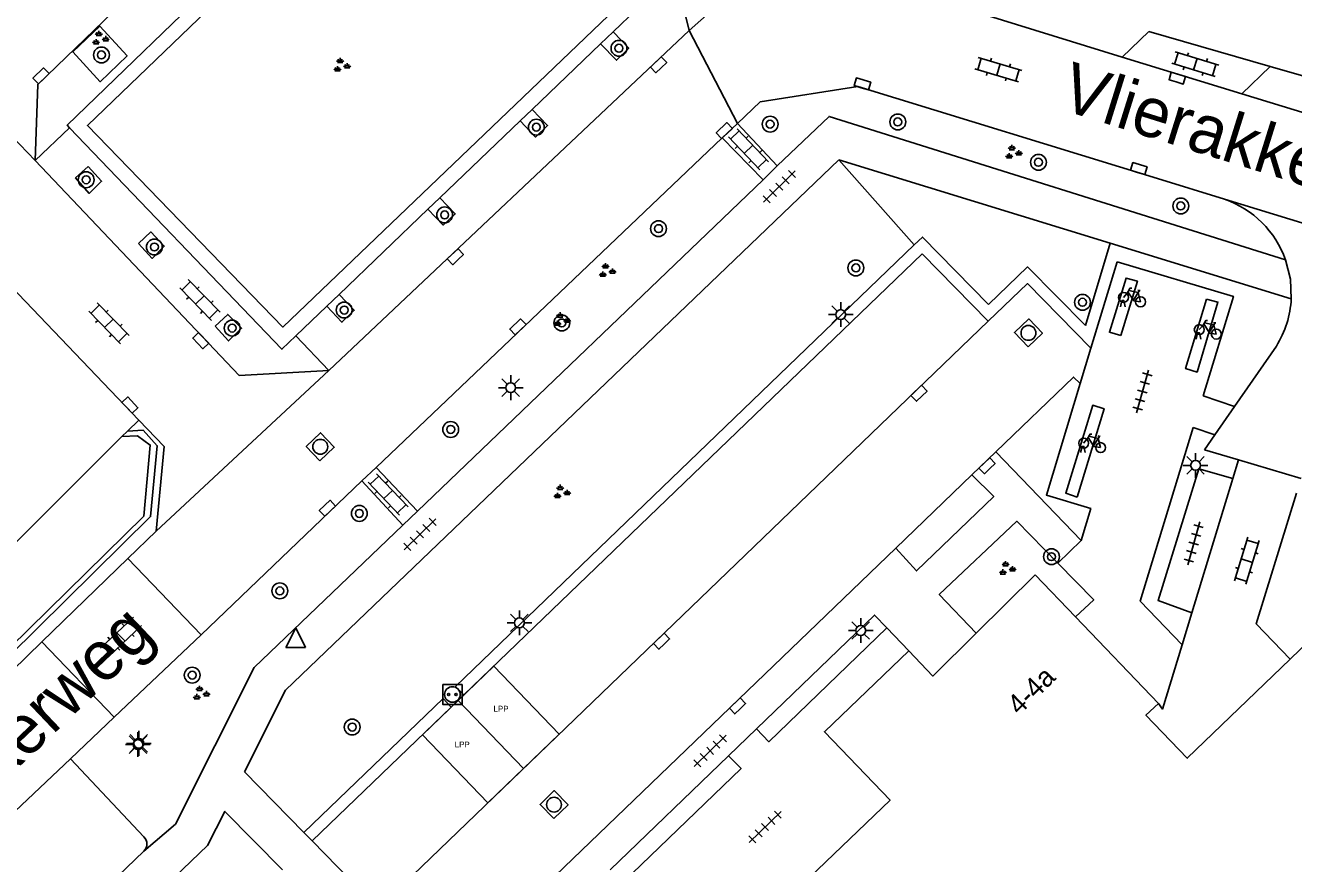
# Model space of a CAD drawing. Extents: x 137999 to 141000, y 397500 to 400501.
# Drawn here: x 138719.8 to 138783.8, y 399774.5 to 399816.9 of the extents above; entities that cross this region are included whole.
import ezdxf

# ---------------------------------------------------------------- set-up
doc = ezdxf.new("R2010")
doc.units = 0
for name, color, linetype in [('bp-grn-parkeervak', 7, 'Continuous'), ('gg-afsc-erfafscheiding', 7, 'Continuous'), ('gg-anno-huisnummerreeks BGT', 7, 'Continuous'), ('gg-anno-openbare ruimte label', 7, 'Continuous'), ('gg-bbg-hoofdgebouw', 7, 'Continuous'), ('gg-knt-verharding', 7, 'Continuous'), ('gg-knt-verharding nz', 7, 'Continuous'), ('gt-grn-groengrens', 7, 'Continuous'), ('gt-grn-weggrens', 7, 'Continuous'), ('gt-symb-boom', 7, 'Continuous'), ('gt-symb-fietsenrek', 7, 'Continuous'), ('gt-symb-groenvak', 7, 'Continuous'), ('gt-symb-klinker verharding', 7, 'Continuous'), ('gt-symb-kolk', 7, 'Continuous'), ('gt-symb-laadpunt elektrisch vervoer', 7, 'Continuous'), ('gt-symb-lichtmast', 7, 'Continuous'), ('gt-symb-rioolschacht', 7, 'Continuous'), ('gt-symb-tegel verharding', 7, 'Continuous'), ('gt-symb-waterafsluiter', 7, 'Continuous'), ('kenmerkpunt laadpunt parkeerplaats', 7, 'Continuous')]:
    doc.layers.add(name, color=color, linetype=linetype)

# ---------------------------------------------------------------- blocks, each defined once
blk = doc.blocks.new('gt0-TEG1')
at = {"layer": 'gt-symb-tegel verharding'}
for p, q in [((-1.125, 0), (1.125, 0)), ((-0.9, -0.25), (-0.9, 0.25)), ((-0.45, -0.25), (-0.45, 0.25)), ((0, -0.25), (0, 0.25)), ((0.45, -0.25), (0.45, 0.25)), ((0.9, -0.25), (0.9, 0.25))]:
    blk.add_line(p, q, dxfattribs=at)
blk = doc.blocks.new('gt0-LMAST')
at = {"layer": 'gt-symb-lichtmast'}
for p, q in [((-0.182, 0.173), (-0.447, 0.438)), ((-0.005, 0.246), (-0.005, 0.621)), ((0.172, 0.173), (0.437, 0.438)), ((-0.255, -0.004), (-0.63, -0.004)), ((-0.182, -0.181), (-0.447, -0.446)), ((-0.005, -0.254), (-0.005, -0.629)), ((0.437, -0.446), (0.172, -0.181)), ((0.245, -0.004), (0.62, -0.004))]:
    blk.add_line(p, q, dxfattribs=at)
blk.add_circle((-0.005, -0.004), 0.25, dxfattribs=at)
blk = doc.blocks.new('gt0-KL1')
at = {"layer": 'gt-symb-klinker verharding'}
for p, q in [((-1.15, 0.3), (1.15, 0.3)), ((-1, -0.3), (-1, 0.3)), ((-0.5, 0.3), (-0.5, 0.45)), ((0, -0.3), (0, 0.3)), ((0.5, 0.3), (0.5, 0.45)), ((1, -0.3), (1, 0.3)), ((-1.15, -0.3), (1.15, -0.3)), ((-0.5, -0.45), (-0.5, -0.3)), ((0.5, -0.45), (0.5, -0.3))]:
    blk.add_line(p, q, dxfattribs=at)
blk = doc.blocks.new('gt0-FREK')
at = {"layer": 'gt-symb-fietsenrek'}
for p, q in [((0.259, 0.762), (0.294, 0.823)), ((0.54, 0.335), (0.259, 0.762)), ((0.294, 0.823), (0.767, 0.714)), ((0.767, 0.714), (0.54, 0.335)), ((0.757, 0.841), (0.866, 0.816)), ((0.767, 0.714), (0.84, 0.822)), ((0.895, 0.252), (0.767, 0.714))]:
    blk.add_line(p, q, dxfattribs=at)
for points in [[(0.036, 0.476), (0.228, 0.708), (0.259, 0.762)], [(0.294, 0.823), (0.36, 0.937), (0.452, 0.935)], [(-0.124, 0), (-0.047, 0.312), (0.053, 0.312), (0.12, 0)], [(0.54, 0.335), (0.555, 0.305), (0.895, 0.252)]]:
    blk.add_lwpolyline(points, dxfattribs=at)
for centre in [(0.036, 0.476), (0.895, 0.252)]:
    blk.add_circle(centre, 0.252, dxfattribs=at)
blk = doc.blocks.new('gt0-KOLK')
at = {"layer": 'gt-symb-kolk'}
blk.add_lwpolyline([(0, 0), (0.375, 0), (0.375, 0.4), (-0.375, 0.4), (-0.375, 0), (0, 0)], dxfattribs=at)
blk = doc.blocks.new('gt0-BOOM')
at = {"layer": 'gt-symb-boom'}
for radius in [0.4, 0.2]:
    blk.add_circle((0, 0), radius, dxfattribs=at)
blk = doc.blocks.new('gt0-GRVAK')
at = {"layer": 'gt-symb-groenvak'}
for p, q in [((-0.11, 0.189), (-0.228, 0.24)), ((-0.182, 0.153), (0.088, 0.153)), ((-0.091, 0.211), (-0.156, 0.322)), ((-0.047, 0.214), (-0.047, 0.393)), ((-0.004, 0.211), (0.061, 0.322)), ((0.015, 0.189), (0.133, 0.24)), ((0.262, -0.052), (0.197, 0.059)), ((0.305, -0.049), (0.305, 0.13)), ((0.349, -0.052), (0.414, 0.059)), ((-0.245, -0.228), (-0.363, -0.177)), ((-0.318, -0.264), (-0.047, -0.264)), ((-0.226, -0.206), (-0.291, -0.095)), ((-0.183, -0.203), (-0.183, -0.024)), ((-0.139, -0.206), (-0.074, -0.095)), ((-0.12, -0.228), (-0.002, -0.177)), ((0.243, -0.074), (0.125, -0.023)), ((0.17, -0.11), (0.441, -0.11)), ((0.368, -0.074), (0.486, -0.023))]:
    blk.add_line(p, q, dxfattribs=at)
blk = doc.blocks.new('gt0-RS')
at = {"layer": 'gt-symb-rioolschacht'}
blk.add_lwpolyline([(-0.5, -0.5), (0.5, -0.5), (0.5, 0.5), (-0.5, 0.5)], close=True, dxfattribs=at)
blk.add_circle((0, 0), 0.375, dxfattribs=at)
blk = doc.blocks.new('gt0-LEV')
at = {"layer": 'gt-symb-laadpunt elektrisch vervoer'}
blk.add_lwpolyline([(-0.486, 0.501), (0.486, 0.501), (0.486, -0.499), (-0.486, -0.499)], close=True, dxfattribs=at)
for centre, radius in [((0, 0), 0.393), ((-0.186, 0), 0.0566), ((0.186, 0), 0.0566)]:
    blk.add_circle(centre, radius, dxfattribs=at)
blk = doc.blocks.new('gt0-WAFSL')
at = {"layer": 'gt-symb-waterafsluiter'}
for p, q in [((-0.5, -0.333), (0, 0.667)), ((0, 0.667), (0.5, -0.333)), ((0.5, -0.333), (-0.5, -0.333))]:
    blk.add_line(p, q, dxfattribs=at)

msp = doc.modelspace()

# ---------------------------------------------------------------- linework, layer by layer
at = {"layer": 'bp-grn-parkeervak'}
for p, q in [((138741.633, 399782.77), (138739.831, 399781.037)), ((138744.939, 399779.332), (138741.633, 399782.77)), ((138743.137, 399777.599), (138739.831, 399781.037)), ((138743.137, 399777.599), (138744.939, 399779.332))]:
    msp.add_line(p, q, dxfattribs=at)
msp.add_lwpolyline([(138744.939, 399779.332), (138746.741, 399781.065), (138743.435, 399784.503), (138741.633, 399782.77)], dxfattribs=at)
at = {"layer": 'gg-afsc-erfafscheiding'}
for p, q in [((138791.919, 399812.11), (138782.662, 399814.777)), ((138724.619, 399796.074), (138694.955, 399766.422))]:
    msp.add_line(p, q, dxfattribs=at)
at = {"layer": 'gg-bbg-hoofdgebouw'}
for p, q in [((138767.811, 399786.166), (138770.79, 399789.11)), ((138772.827, 399786.987), (138770.79, 399789.11)), ((138777.024, 399782.614), (138772.827, 399786.987))]:
    msp.add_line(p, q, dxfattribs=at)
for points in [[(138788.812, 399785.506), (138786.665, 399787.743), (138783.671, 399784.861)], [(138764.4, 399785.27), (138765.62, 399784), (138767.811, 399786.166)], [(138753.92, 399770.55), (138754.91, 399769.53), (138763.46, 399777.73), (138760.14, 399781.19), (138764.4, 399785.27)], [(138783.671, 399784.861), (138778.47, 399779.853), (138776.382, 399782.021), (138777.024, 399782.614)]]:
    msp.add_lwpolyline(points, dxfattribs=at)
at = {"layer": 'gg-knt-verharding'}
for p, q in [((138749.462, 399816.532), (138750.66, 399817.68)), ((138767.291, 399817.687), (138775.186, 399815.258)), ((138735.109, 399799.425), (138753.306, 399816.595)), ((138748.834, 399815.931), (138749.462, 399816.532)), ((138776.528, 399816.544), (138775.186, 399815.258)), ((138776.528, 399816.544), (138782.662, 399814.777)), ((138745.374, 399812.615), (138748.834, 399815.931)), ((138775.186, 399815.258), (138781.226, 399813.4)), ((138782.662, 399814.777), (138781.226, 399813.4)), ((138781.226, 399813.4), (138790.34, 399810.596)), ((138710.238, 399812.828), (138725.507, 399796.926)), ((138740.715, 399808.152), (138744.765, 399812.032)), ((138744.765, 399812.032), (138745.374, 399812.615)), ((138755.757, 399811.909), (138754.984, 399811.173)), ((138755.757, 399811.909), (138757.762, 399809.757)), ((138754.984, 399811.173), (138737.491, 399794.54)), ((138757.043, 399809.049), (138754.984, 399811.173)), ((138774.587, 399805.856), (138760.862, 399810.063)), ((138757.762, 399809.757), (138757.043, 399809.049)), ((138739.577, 399792.328), (138757.043, 399809.049)), ((138776.972, 399809.124), (138780.358, 399808.082)), ((138740.112, 399807.574), (138740.715, 399808.152)), ((138735.62, 399803.269), (138740.112, 399807.574)), ((138783.728, 399803.054), (138774.587, 399805.856)), ((138765.08, 399805.32), (138741.922, 399783.048)), ((138768.417, 399801.913), (138765.08, 399805.32)), ((138773.609, 399800.561), (138774.93, 399804.92)), ((138734.995, 399802.671), (138735.62, 399803.269)), ((138733.433, 399801.174), (138734.995, 399802.671)), ((138773.068, 399798.775), (138773.609, 399800.561)), ((138782.976, 399800.663), (138780.857, 399797.605)), ((138780.857, 399797.605), (138779.27, 399798.15)), ((138780.857, 399797.605), (138779.872, 399796.183)), ((138779.872, 399796.183), (138778.78, 399796.55)), ((138779.348, 399795.428), (138779.872, 399796.183)), ((138768.804, 399795.325), (138767.596, 399794.163)), ((138768.804, 399795.325), (138773.11, 399790.85)), ((138781.067, 399794.913), (138779.348, 399795.428)), ((138780.781, 399793.978), (138781.067, 399794.913)), ((138781.067, 399794.913), (138784.222, 399793.969)), ((138737.491, 399794.54), (138736.767, 399793.852)), ((138737.491, 399794.54), (138739.577, 399792.328)), ((138767.596, 399794.163), (138763.75, 399790.466)), ((138736.767, 399793.852), (138728.655, 399786.085)), ((138738.841, 399791.622), (138736.767, 399793.852)), ((138778.706, 399787.2), (138780.781, 399793.978)), ((138739.577, 399792.328), (138738.841, 399791.622)), ((138726.38, 399791.32), (138724.943, 399789.929)), ((138763.75, 399790.466), (138739.541, 399767.188)), ((138724.943, 399789.929), (138720.595, 399785.722)), ((138728.655, 399786.085), (138724.943, 399789.929)), ((138778.21, 399785.58), (138778.706, 399787.2)), ((138764.4, 399785.27), (138763.29, 399786.439)), ((138720.595, 399785.722), (138709.05, 399774.55)), ((138724.261, 399781.926), (138720.595, 399785.722)), ((138728.655, 399786.085), (138724.261, 399781.926)), ((138741.922, 399783.048), (138741.288, 399782.438)), ((138724.261, 399781.926), (138722.046, 399779.829)), ((138741.288, 399782.438), (138734.26, 399775.679)), ((138756.704, 399781.329), (138755.294, 399779.973)), ((138755.294, 399779.973), (138749.318, 399774.223)), ((138725.764, 399775.879), (138722.046, 399779.829)), ((138730.85, 399779.16), (138733.84, 399776.108)), ((138725.76, 399775.166), (138727.348, 399776.528)), ((138733.84, 399776.108), (138734.26, 399775.679)), ((138734.26, 399775.679), (138737.598, 399772.272)), ((138720.347, 399769.969), (138725.76, 399775.166))]:
    msp.add_line(p, q, dxfattribs=at)
for points in [[(138752.534, 399819.486), (138741.365, 399831.081), (138738.46, 399831.283), (138720.4, 399813.871), (138720.267, 399810.027)], [(138738.285, 399827.664), (138721.89, 399811.81), (138722.004, 399811.691)], [(138753.306, 399816.595), (138752.639, 399819.377), (138752.534, 399819.486)], [(138722.176, 399815.525), (138723.55, 399814.013), (138724.907, 399815.315), (138723.533, 399816.812), (138722.176, 399815.525)], [(138748.834, 399815.931), (138749.635, 399815.095), (138750.259, 399815.7), (138749.462, 399816.532)], [(138776.972, 399809.124), (138761.829, 399813.762), (138756.889, 399812.99), (138755.757, 399811.909)], [(138744.765, 399812.032), (138745.55, 399811.213), (138746.158, 399811.797), (138745.374, 399812.615)], [(138783.442, 399805.016), (138760.374, 399812.26), (138757.762, 399809.757)], [(138722.004, 399811.691), (138732.73, 399800.5), (138733.433, 399801.174)], [(138760.862, 399810.063), (138732.915, 399783.295), (138730.85, 399779.16)], [(138720.267, 399810.027), (138730.569, 399799.183), (138735.109, 399799.425)], [(138722.944, 399809.723), (138723.624, 399808.988), (138723.001, 399808.371), (138722.304, 399809.15), (138722.944, 399809.723)], [(138740.112, 399807.574), (138740.883, 399806.769), (138741.493, 399807.34), (138740.715, 399808.152)], [(138725.483, 399805.836), (138726.107, 399806.426), (138726.787, 399805.709), (138726.17, 399805.093), (138725.483, 399805.836)], [(138783.728, 399803.054), (138783.683, 399804.049), (138783.442, 399805.016)], [(138774.93, 399804.92), (138780.81, 399803.17), (138779.27, 399798.15)], [(138768.417, 399801.913), (138770.4, 399803.82), (138773.609, 399800.561)], [(138734.995, 399802.671), (138735.763, 399801.869), (138736.386, 399802.47), (138735.62, 399803.269)], [(138729.364, 399801.669), (138729.996, 399802.261), (138730.691, 399801.564), (138730.036, 399800.923), (138729.364, 399801.669)], [(138773.068, 399798.775), (138772.73, 399799.1), (138768.804, 399795.325)], [(138773.11, 399790.85), (138773.6, 399792.46), (138771.36, 399793.14), (138773.068, 399798.775)], [(138726.38, 399791.32), (138726.78, 399795.6), (138725.507, 399796.926)], [(138778.78, 399796.55), (138776.1, 399787.78), (138778.21, 399785.58)], [(138763.75, 399790.466), (138764.793, 399789.311), (138768.698, 399793.065), (138767.596, 399794.163)], [(138780.781, 399793.978), (138779.051, 399794.469), (138777.003, 399787.81), (138778.706, 399787.2)], [(138783.996, 399793.235), (138781.96, 399786.63), (138783.671, 399784.861)], [(138738.841, 399791.622), (138731.337, 399784.433), (138727.348, 399776.528)], [(138767.811, 399786.166), (138765.94, 399788.12), (138769.87, 399791.82), (138771.938, 399789.704)], [(138771.938, 399789.704), (138773.75, 399787.85), (138772.827, 399786.987)], [(138763.29, 399786.439), (138762.68, 399787.08), (138756.704, 399781.329)], [(138763.29, 399786.439), (138757.33, 399780.688), (138756.704, 399781.329)], [(138778.21, 399785.58), (138777.217, 399782.336), (138777.024, 399782.614)], [(138755.294, 399779.973), (138755.928, 399779.326), (138750.426, 399774.033), (138753.92, 399770.55)], [(138732.757, 399774.217), (138729.85, 399777.17), (138728.98, 399775.45), (138721.443, 399768.22)]]:
    msp.add_lwpolyline(points, dxfattribs=at)
for centre, radius, start, end in [((138778.692, 399803.322), 5.043, 19.62488, 70.71051), ((138778.695, 399803.323), 5.04, 328.14327, 356.93868), ((138725.403, 399775.525), 0.506, 314.8622, 44.49494)]:
    msp.add_arc(centre, radius, start, end, dxfattribs=at)
at = {"layer": 'gg-knt-verharding nz'}
for p, q in [((138737.598, 399772.272), (138768.417, 399801.913)), ((138722.046, 399779.829), (138716.294, 399774.384))]:
    msp.add_line(p, q, dxfattribs=at)
for points in [[(138775.125, 399801.19), (138774.545, 399801.365), (138775.382, 399804.1), (138775.959, 399803.936), (138775.125, 399801.19)], [(138779.444, 399803.035), (138780.023, 399802.885), (138778.967, 399799.352), (138778.392, 399799.527), (138779.444, 399803.035)], [(138772.909, 399793.042), (138772.339, 399793.234), (138773.698, 399797.674), (138774.273, 399797.498), (138772.909, 399793.042)]]:
    msp.add_lwpolyline(points, dxfattribs=at)
at = {"layer": 'gt-grn-groengrens'}
for p, q in [((138764.681, 399805.769), (138760.862, 399810.063)), ((138773.328, 399801.702), (138774.587, 399805.856)), ((138724.931, 399796.373), (138725.507, 399796.926)), ((138724.619, 399796.074), (138724.642, 399796.096)), ((138724.642, 399796.096), (138724.931, 399796.373))]:
    msp.add_line(p, q, dxfattribs=at)
for points in [[(138741.56, 399827.24), (138740.983, 399826.723), (138749.62, 399817.724), (138732.777, 399801.624), (138722.904, 399811.808), (138738.852, 399827.127), (138738.285, 399827.664)], [(138741.922, 399783.048), (138741.506, 399783.481), (138764.681, 399805.769)], [(138768.43, 399802.758), (138765.093, 399806.165), (138764.681, 399805.769)], [(138768.43, 399802.758), (138770.411, 399804.663), (138773.328, 399801.702)], [(138724.642, 399796.096), (138725.433, 399796.137), (138726.083, 399795.666), (138725.748, 399792.082), (138710.258, 399776.871), (138708.796, 399775.361), (138707.894, 399774.369)], [(138708.125, 399774.178), (138708.989, 399775.13), (138710.39, 399776.579), (138726.097, 399792.05), (138726.432, 399795.634), (138725.722, 399796.414), (138724.931, 399796.373)], [(138741.288, 399782.438), (138740.872, 399782.871), (138733.84, 399776.108)]]:
    msp.add_lwpolyline(points, dxfattribs=at)
at = {"layer": 'gt-grn-weggrens'}
for p, q in [((138758.063, 399820.823), (138753.306, 399816.595)), ((138720.267, 399810.027), (138713.04, 399817.52)), ((138753.306, 399816.595), (138755.757, 399811.909)), ((138720.267, 399810.027), (138722.004, 399811.691)), ((138790.288, 399805.033), (138780.358, 399808.082)), ((138733.433, 399801.174), (138735.109, 399799.425)), ((138735.109, 399799.425), (138726.38, 399791.32)), ((138773.11, 399790.85), (138771.938, 399789.704))]:
    msp.add_line(p, q, dxfattribs=at)

# ---------------------------------------------------------------- block references
at = {"layer": 'gt-symb-boom'}
for p in [(138749.76, 399815.701), (138723.613, 399815.363), (138745.587, 399811.715), (138757.398, 399811.867), (138763.849, 399811.981), (138770.955, 399809.944), (138722.843, 399809.061), (138778.146, 399807.738), (138740.955, 399807.286), (138751.761, 399806.593), (138726.29, 399805.666), (138761.732, 399804.609), (138773.18, 399802.875), (138735.88, 399802.482), (138730.219, 399801.571), (138746.873, 399801.83), (138741.262, 399796.453), (138736.644, 399792.213), (138771.613, 399790.029), (138732.626, 399788.301), (138728.201, 399784.047), (138736.285, 399781.425)]:
    msp.add_blockref('gt0-BOOM', p, dxfattribs=at)
at = {"layer": 'gt-symb-fietsenrek'}
for p in [(138775.221, 399802.646), (138779.045, 399801.017), (138773.204, 399795.283)]:
    msp.add_blockref('gt0-FREK', p, dxfattribs=at)
at = {"layer": 'gt-symb-groenvak'}
for p in [(138723.526, 399816.19), (138735.72, 399814.821), (138769.661, 399810.427), (138749.13, 399804.454), (138746.838, 399801.976), (138746.838, 399793.273), (138769.346, 399789.417), (138728.617, 399783.12)]:
    msp.add_blockref('gt0-GRVAK', p, dxfattribs=at)
at = {"layer": 'gt-symb-klinker verharding'}
for p, rotation in [((138768.933, 399814.623), -16.49622421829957), ((138778.88, 399814.896), 162.90569440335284), ((138756.311, 399810.595), 133.541582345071), ((138728.587, 399802.988), -45.48623256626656), ((138723.99, 399801.809), -45.48623256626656), ((138738.094, 399793.17), 133.54158234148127), ((138781.484, 399789.827), 73.01526746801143), ((138724.602, 399785.974), 43.418989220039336)]:
    msp.add_blockref('gt0-KL1', p, dxfattribs=dict(at, rotation=rotation))
at = {"layer": 'gt-symb-kolk'}
for p, rotation in [((138751.901, 399814.719), 43.337956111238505), ((138720.701, 399814.162), 43.946589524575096), ((138762.004, 399813.708), -17.039535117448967), ((138777.913, 399814), -16.73216022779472), ((138755.221, 399811.398), 43.622573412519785), ((138775.968, 399809.434), -17.149043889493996), ((138741.633, 399805.031), 43.337956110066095), ((138744.794, 399801.486), 43.5415823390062), ((138728.484, 399800.798), -46.13442163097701), ((138765.062, 399798.133), 43.86557836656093), ((138724.911, 399797.545), -46.13442163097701), ((138768.498, 399794.476), 43.86557836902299), ((138735.165, 399792.328), 43.337956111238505), ((138752.05, 399785.617), 43.86557836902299), ((138755.886, 399782.348), 43.86557836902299)]:
    msp.add_blockref('gt0-KOLK', p, dxfattribs=dict(at, rotation=rotation))
at = {"layer": 'gt-symb-laadpunt elektrisch vervoer'}
msp.add_blockref('gt0-LEV', (138741.345, 399783.071), dxfattribs=at)
at = {"layer": 'gt-symb-lichtmast'}
for p in [(138760.971, 399802.256), (138744.297, 399798.566), (138778.9, 399794.643), (138744.736, 399786.69), (138761.982, 399786.303), (138725.507, 399780.608), (138725.464, 399780.544)]:
    msp.add_blockref('gt0-LMAST', p, dxfattribs=at)
at = {"layer": 'gt-symb-rioolschacht'}
for p, rotation in [((138770.45, 399801.328), 43.86557836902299), ((138734.669, 399795.578), 43.337956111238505), ((138746.48, 399777.509), 43.86557836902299)]:
    msp.add_blockref('gt0-RS', p, dxfattribs=dict(at, rotation=rotation))
at = {"layer": 'gt-symb-tegel verharding'}
for p, rotation in [((138757.862, 399808.715), -135.1214749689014), ((138776.209, 399798.37), -105.7172524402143), ((138739.711, 399791.157), 44.51376743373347), ((138778.801, 399790.698), -105.71725243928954), ((138754.369, 399780.227), -135.72932696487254), ((138757.145, 399776.379), -135.72932696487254)]:
    msp.add_blockref('gt0-TEG1', p, dxfattribs=dict(at, rotation=rotation))
at = {"layer": 'gt-symb-waterafsluiter'}
msp.add_blockref('gt0-WAFSL', (138733.428, 399785.769), dxfattribs=at)

# ---------------------------------------------------------------- texts
at = {"layer": 'gg-anno-huisnummerreeks BGT'}
msp.add_text('4-4a', height=1, rotation=44.7, dxfattribs=at).set_placement((138769.981, 399781.982))
at = {"layer": 'gg-anno-openbare ruimte label'}
for rotation, p in [(342.6, (138771.94, 399812.655)), (43.6, (138711.182, 399771.527))]:
    msp.add_text('Vlierakkerweg', height=2.5, rotation=rotation, dxfattribs=at).set_placement(p)
at = {"layer": 'kenmerkpunt laadpunt parkeerplaats'}
for p in [(138743.422, 399782.2), (138741.462, 399780.395)]:
    msp.add_text('LPP', height=0.3, dxfattribs=at).set_placement(p)

doc.saveas('drawing.dxf')
